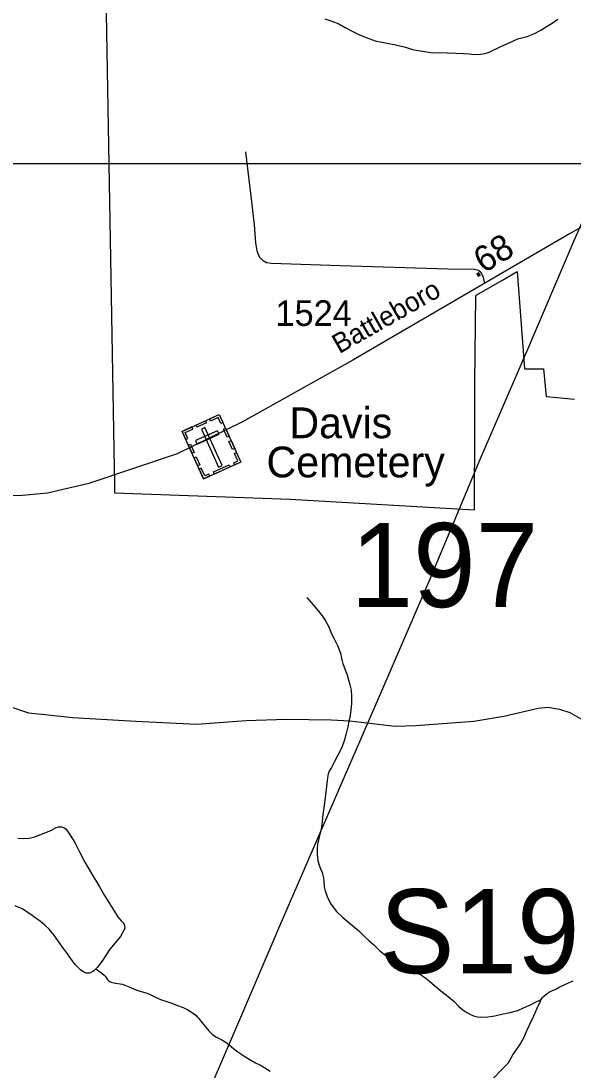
# Model space of a CAD drawing. Extents: x 2220236 to 2384410, y 720751 to 894131.
# Drawn here: x 2361267 to 2363960, y 832135 to 837250 of the extents above; entities that cross this region are included whole.
import ezdxf

# ---------------------------------------------------------------- set-up
doc = ezdxf.new("R2010")
doc.units = 0
for name, color, linetype in [('Exist Boundary Political City Limit New', 7, 'Continuous'), ('Exist Cultural Cemetery CELL', 7, 'Continuous'), ('Exist Cultural Cemetery Label', 7, 'Continuous'), ('Exist Hydrographic Creek Single Shore', 7, 'Continuous'), ('Exist Hydrographic Lake Shore', 7, 'Continuous'), ('Exist Hydrographic Misc Water Feature', 7, 'Continuous'), ('Exist Road Non-System Type 51', 7, 'Continuous'), ('Exist Road Primary Interstate Structure Ovrhead Sign Number Label', 7, 'Continuous'), ('Exist Road Secondary Mileage Hundredths English Label', 7, 'Continuous'), ('Exist Road Secondary Structure Standard Bridge Number Label', 7, 'Continuous'), ('Exist Road Secondary Type 51 Attributed', 7, 'Continuous'), ('Exist Road Secondary Type 51 Label', 7, 'Continuous'), ('Exist Road Secondary Type 51 Number Label', 7, 'Continuous'), ('Exist Utilities Electrical Transmission Line', 7, 'Continuous'), ('Map Preparation Boundary City Limit Buffer Line', 7, 'Continuous'), ('Map Preparation Inset Cut Line', 7, 'Continuous')]:
    doc.layers.add(name, color=color, linetype=linetype)

msp = doc.modelspace()

# ---------------------------------------------------------------- linework, layer by layer
at = {"layer": 'Exist Boundary Political City Limit New'}
msp.add_lwpolyline([(2361681.8, 837379.7), (2361703.5, 836091.8), (2361722, 835070.4), (2361723, 835007.1), (2361724.2, 834949.4), (2362579.5, 834919.1), (2363479.8, 834866.4), (2363480.2, 835283.6), (2363480.5, 835434.2), (2363480.8, 835485.4), (2363486.2, 835907.9), (2363490.2, 835915.1), (2363612.5, 835985.3), (2363687.8, 836028.8), (2363722.5, 835554.1), (2363816, 835554.1), (2363829, 835418.7), (2363967.5, 835405.8)], dxfattribs=at)
at = {"layer": 'Exist Cultural Cemetery CELL'}
for points in [[(2362053.2, 835249), (2362234.6, 835331.2), (2362339.6, 835099.2), (2362158.3, 835017.1)], [(2362120.7, 835279.6), (2362167.9, 835300.9), (2362172.6, 835290.6), (2362125.4, 835269.2)], [(2362252.5, 835291.7), (2362242.2, 835287), (2362228.9, 835316.3), (2362192, 835299.6), (2362187.4, 835309.7), (2362234.7, 835331.1)], [(2362071.1, 835209.6), (2362081.4, 835214.2), (2362068.2, 835243.6), (2362105.1, 835260.3), (2362100.5, 835270.4), (2362053.2, 835249)], [(2362118.5, 835203.9), (2362126.2, 835186.8), (2362233.4, 835235.4), (2362225.7, 835252.4)], [(2362164.6, 835267.3), (2362147.6, 835259.6), (2362231.3, 835074.9), (2362248.3, 835082.6)], [(2362272.3, 835220.4), (2362254.4, 835259.9), (2362264.8, 835264.6), (2362282.7, 835225.1)], [(2362299.5, 835160.3), (2362281.6, 835199.8), (2362292, 835204.5), (2362309.8, 835165)], [(2362101.7, 835142), (2362083.8, 835181.5), (2362094.2, 835186.1), (2362112.1, 835146.7)], [(2362309.5, 835085.5), (2362304.7, 835096), (2362324.8, 835105.1), (2362308.1, 835141.9), (2362318.2, 835146.5), (2362339.6, 835099.2)], [(2362129.4, 835080.8), (2362111.5, 835120.2), (2362121.9, 835124.9), (2362139.8, 835085.5)], [(2362188.4, 835030.8), (2362183.7, 835041.2), (2362163.6, 835032.1), (2362146.9, 835069), (2362136.8, 835064.4), (2362158.2, 835017.1)], [(2362205.9, 835051.2), (2362283.2, 835086.2), (2362287.9, 835075.9), (2362210.6, 835040.8)]]:
    msp.add_lwpolyline(points, close=True, dxfattribs=at)
at = {"layer": 'Exist Hydrographic Creek Single Shore'}
for points in [[(2362749.7, 837261), (2362784, 837249.3), (2362818, 837235.9), (2362848.3, 837218.1), (2362886.5, 837198.3), (2362914.6, 837184.7), (2362950.7, 837169.1), (2362995, 837153.5), (2363051.3, 837142.7), (2363095.3, 837133), (2363143.4, 837121.9), (2363177.6, 837111.8), (2363205.7, 837106.4), (2363245.7, 837099.1), (2363277.7, 837095.5), (2363309.8, 837095.9), (2363345.7, 837094), (2363387.8, 837092.5), (2363425.9, 837090.8), (2363453.9, 837089.6), (2363479.9, 837087.4), (2363507.8, 837087.5), (2363531.2, 837091.8), (2363551.6, 837098.5), (2363607.3, 837125.4), (2363651.1, 837145.9), (2363690.8, 837162.3), (2363736.9, 837175), (2363768.6, 837186.8), (2363802.3, 837205.6), (2363834.3, 837225.6), (2363858, 837239.7), (2363885.8, 837258.2)], [(2361632.8, 832629.1), (2361663.6, 832605.7), (2361673.5, 832597.9), (2361679.6, 832591.6), (2361687.7, 832578.1), (2361693.9, 832571.8), (2361700.3, 832567.2), (2361708, 832564.2), (2361728.3, 832558.5), (2361762.3, 832553.3), (2361774.6, 832549.5), (2361798.3, 832539), (2361824.7, 832527), (2361836.7, 832523.5), (2361876.6, 832512), (2361891.2, 832506), (2361917, 832493), (2361947.2, 832478.8), (2361979.1, 832469.3), (2362003.3, 832461.4), (2362031.4, 832450.1), (2362057.7, 832440.6), (2362081.8, 832428.5), (2362103.7, 832414.6), (2362120, 832402.8), (2362127.2, 832394.9), (2362134.1, 832387), (2362150.4, 832365.7), (2362166.6, 832345.6), (2362182.8, 832326), (2362199.2, 832310.2), (2362212.1, 832299.9), (2362221.2, 832294.7), (2362247.6, 832282.7), (2362271.6, 832267.2), (2362296, 832246.9), (2362324.2, 832223.4), (2362354.6, 832204), (2362380.5, 832188), (2362410.8, 832170.2), (2362438.9, 832156.6), (2362457.1, 832145.2), (2362483.3, 832129.8)], [(2363804.9, 832479.3), (2363811, 832489.4), (2363815.1, 832493.5), (2363828.8, 832505.5), (2363848.6, 832517.8), (2363876.7, 832529.8), (2363892.4, 832538.7), (2363916.2, 832550.1), (2363938.1, 832560.9), (2363960.1, 832569.3)], [(2363559.8, 832082.6), (2363567.7, 832090.5), (2363611.5, 832136.6), (2363643, 832169), (2363666.6, 832209.4), (2363699.7, 832258.3), (2363719.3, 832292), (2363733.2, 832322.1), (2363748.8, 832358.8), (2363768.1, 832399), (2363779.9, 832424.8), (2363789.4, 832447.5), (2363797.3, 832463.2), (2363801.2, 832473.2), (2363804.9, 832479.3)]]:
    msp.add_lwpolyline(points, dxfattribs=at)
at = {"layer": 'Exist Hydrographic Lake Shore'}
for points in [[(2361251.7, 833265), (2361278.6, 833263.8), (2361307.4, 833265.6), (2361335.4, 833271.7), (2361364.5, 833283.7), (2361416.5, 833304.6), (2361438.9, 833317), (2361450.9, 833320.7), (2361464.4, 833321.3), (2361477, 833317.9), (2361487.2, 833309.1), (2361507.4, 833279.7), (2361529.9, 833244.5), (2361552.4, 833198.5), (2361579.1, 833148.7), (2361611.6, 833092.6), (2361648.5, 833031.8), (2361675, 832986.2), (2361715.7, 832920.6), (2361740.3, 832882.2), (2361756.5, 832863.2), (2361766.4, 832852.8), (2361770.7, 832844.8), (2361772.6, 832839.3), (2361772.8, 832835), (2361773.1, 832826.8), (2361771.1, 832818.5), (2361763.2, 832803.4), (2361753.4, 832786.6), (2361700.2, 832723.7), (2361664.6, 832669.7), (2361646.9, 832645.4), (2361639.1, 832635.2), (2361633.1, 832629.1), (2361632.8, 832629.1)], [(2361632.8, 832629.1), (2361623.4, 832618.8), (2361617.3, 832615.3), (2361605.4, 832609.2), (2361599.6, 832607.3), (2361585.5, 832606.8), (2361573.4, 832612.8), (2361557.2, 832624.3), (2361543.2, 832637.9), (2361530.9, 832648.8), (2361516.9, 832669.6), (2361494.3, 832701.5), (2361474.2, 832727.6), (2361447.6, 832766.9), (2361427.1, 832794.6), (2361405, 832822.6), (2361382.9, 832842), (2361360.5, 832860.1), (2361336.1, 832877.9), (2361316.1, 832893.4), (2361273.6, 832921.3), (2361239.5, 832936.3)]]:
    msp.add_lwpolyline(points, dxfattribs=at)
at = {"layer": 'Exist Hydrographic Misc Water Feature'}
for points in [[(2362661.6, 834439.6), (2362702.3, 834392), (2362724.4, 834364.1), (2362740.7, 834342.7), (2362755, 834322.6), (2362767.5, 834298.5), (2362781.8, 834261.4), (2362796, 834235), (2362810.4, 834205.1), (2362825, 834167.3), (2362831.3, 834143.6), (2362834.5, 834129), (2362837.6, 834116), (2362841.7, 834104), (2362847.7, 834086.2), (2362858.2, 834062), (2362864.4, 834038.3), (2362870.7, 834013.9), (2362877, 833987.9), (2362879.5, 833958.5), (2362879.9, 833924), (2362876.1, 833890.4), (2362870.7, 833854.1), (2362866.8, 833835.9), (2362861.1, 833807.7), (2362851.8, 833769.6), (2362845.9, 833745.4), (2362832.3, 833708.1), (2362812.9, 833669.5), (2362797.1, 833639.4), (2362781.5, 833610.8), (2362771.6, 833594.7), (2362766, 833579), (2362762.3, 833559.2), (2362758.4, 833532.7), (2362754.9, 833490.6), (2362749.6, 833452.6), (2362744, 833412.4), (2362740.3, 833381), (2362736.6, 833344.8), (2362731.1, 833310.7), (2362725.6, 833284.2), (2362719.8, 833264.3), (2362714.1, 833236.2), (2362712.4, 833214.1), (2362712.5, 833186.2), (2362715.1, 833155.8), (2362721.2, 833134.1), (2362729.7, 833112.1), (2362735.8, 833098.6), (2362739.7, 833084.6), (2362742.1, 833072.6), (2362744.2, 833053), (2362746.6, 833028.4), (2362751.3, 833008.9), (2362761, 832980.4), (2362777.5, 832946.7), (2362789.7, 832929.1), (2362806, 832907.8), (2362836.3, 832879.5), (2362866.6, 832854.5), (2362915.2, 832814.4), (2362941.5, 832787), (2362963.7, 832767.2), (2362987.9, 832745.2), (2363016.3, 832717.8), (2363048.2, 832691.9), (2363081, 832668.6), (2363112.6, 832648.6), (2363123, 832643.4), (2363150.5, 832636.3), (2363163.6, 832630.9), (2363191.5, 832614), (2363207.7, 832604.2), (2363225.8, 832594.1), (2363243.4, 832581.7), (2363260, 832568.6), (2363284.5, 832547.3), (2363314.8, 832521.6), (2363351, 832493.5), (2363379.3, 832468.4), (2363401.5, 832446.4), (2363421.6, 832428.2), (2363441.9, 832415.2), (2363456, 832406.6), (2363474, 832399.1), (2363493.6, 832395), (2363510.4, 832393.4), (2363544.2, 832393.8), (2363578.1, 832398.5), (2363619.7, 832408.4), (2363653.9, 832415.7), (2363689.9, 832426), (2363717.6, 832438), (2363755.3, 832454.9), (2363777.5, 832466.7), (2363791.4, 832472.8)], [(2363791.4, 832472.8), (2363804.9, 832479.3)]]:
    msp.add_lwpolyline(points, dxfattribs=at)
at = {"layer": 'Exist Road Non-System Type 51'}
for points in [[(2363529.3, 835970.1), (2363522.8, 836001), (2363511.4, 836022), (2363498.5, 836033.4), (2363479, 836038.3), (2363349.3, 836039.9), (2362824.1, 836056.1), (2362489.3, 836068.3), (2362465, 836071.5), (2362448.7, 836081.3), (2362434.2, 836095.9), (2362426.1, 836110.5), (2362419.6, 836129.9), (2362413.1, 836168.9), (2362406.6, 836256.5), (2362390.4, 836396), (2362364.4, 836611.7)], [(2361110.2, 833941.9), (2361304.8, 833876.8), (2361384.7, 833867.9), (2361518.5, 833853.6), (2361826.9, 833835.7), (2362123.6, 833821.5), (2362366.4, 833839.3), (2362562.7, 833846.4), (2362780.9, 833842.9), (2362871.1, 833837.5), (2363091.9, 833811.6), (2363193.7, 833814.3), (2363476.6, 833836.6), (2363622.1, 833860.7), (2363789, 833900), (2363838.1, 833904.5), (2363893.4, 833894.6), (2363944.3, 833877.7), (2364080.4, 833800), (2364160.7, 833722.4), (2364230.7, 833603.7)]]:
    msp.add_lwpolyline(points, dxfattribs=at)
at = {"layer": 'Exist Road Secondary Type 51 Attributed'}
msp.add_lwpolyline([(2364999.1, 836744.8), (2364858.1, 836705.3), (2364665.2, 836617), (2363941.9, 836212.7), (2362886.5, 835596.2), (2362347.4, 835295.3), (2362029.8, 835139.9), (2361597.6, 834994.4), (2361396.7, 834947.3), (2361273.2, 834936), (2361040.9, 834932.8), (2360542.2, 834969.2), (2359799.4, 835041.1), (2359680.3, 835048.4), (2359095.4, 835105.6), (2358650.7, 835139.4), (2356308.8, 835355.1), (2356191, 835353.7), (2355753.2, 835178.6), (2355464.7, 835076.4), (2355163.2, 834954.7), (2355002.7, 834896.3), (2354765.2, 834839.5), (2354690.6, 834836.3)], dxfattribs=at)
at = {"layer": 'Exist Utilities Electrical Transmission Line'}
msp.add_lwpolyline([(2365763.5, 840233.1), (2365387.9, 839373), (2365175.7, 838884.5), (2364938.2, 838357.8), (2364607, 837628.1), (2364180.7, 836673.2), (2363958.7, 836166.7), (2363737, 835648.3), (2363507.5, 835115.6), (2363260.7, 834528.9), (2363046.8, 834030.5), (2362542.8, 832870.8), (2362323.1, 832356.4), (2362132.5, 831914.2), (2361865.6, 831321.2), (2361676.6, 830902.9), (2361499.7, 830489.1), (2361242.7, 829918.1), (2360865.2, 829049.9), (2360582.9, 828412.7), (2360390.3, 827970.4), (2360238.6, 827618.8), (2360057.6, 827212.7)], dxfattribs=at)
at = {"layer": 'Map Preparation Boundary City Limit Buffer Line'}
msp.add_lwpolyline([(2361681.8, 837379.7), (2361703.5, 836091.8), (2361722, 835070.4), (2361723, 835007.1), (2361724.2, 834949.4), (2362579.5, 834919.1), (2363479.8, 834866.4), (2363480.2, 835283.6), (2363480.5, 835434.2), (2363480.8, 835485.4), (2363486.2, 835907.9), (2363490.2, 835915.1), (2363612.5, 835985.3), (2363687.8, 836028.8), (2363722.5, 835554.1), (2363816, 835554.1), (2363829, 835418.7), (2363967.5, 835405.8)], dxfattribs=at)
at = {"layer": 'Map Preparation Inset Cut Line'}
msp.add_lwpolyline([(2352250.4, 836555.8), (2366536.4, 836555.8), (2366536.4, 826026.4), (2352250.4, 826026.4), (2352250.4, 836555.8)], dxfattribs=at)
msp.add_lwpolyline([(2352250.4, 836555.8), (2366536.4, 836555.8), (2366536.4, 826026.4), (2352250.4, 826026.4), (2352250.4, 836555.8)], dxfattribs=at)

# ---------------------------------------------------------------- texts
at = {"layer": 'Exist Cultural Cemetery Label'}
for s, p in [('  Davis', (2362465, 835215.8)), ('Cemetery', (2362465, 835024.8))]:
    msp.add_text(s, height=150, dxfattribs=at).set_placement(p)
at = {"layer": 'Exist Road Primary Interstate Structure Ovrhead Sign Number Label'}
msp.add_text('S191', height=410.1, dxfattribs=at).set_placement((2363015.9, 832607.1))
at = {"layer": 'Exist Road Secondary Mileage Hundredths English Label'}
msp.add_text('.68', height=125, rotation=31.0307, dxfattribs=at).set_placement((2363483.9, 835993.4))
at = {"layer": 'Exist Road Secondary Structure Standard Bridge Number Label'}
msp.add_text('197', height=410.1, dxfattribs=at).set_placement((2362874.8, 834392.2))
at = {"layer": 'Exist Road Secondary Type 51 Label'}
msp.add_text('Battleboro', height=95, rotation=29.696, dxfattribs=at).set_placement((2362819.8, 835625.6))
at = {"layer": 'Exist Road Secondary Type 51 Number Label'}
msp.add_text('1524', height=125, dxfattribs=at).set_placement((2362508.8, 835763.2))

doc.saveas('drawing.dxf')
